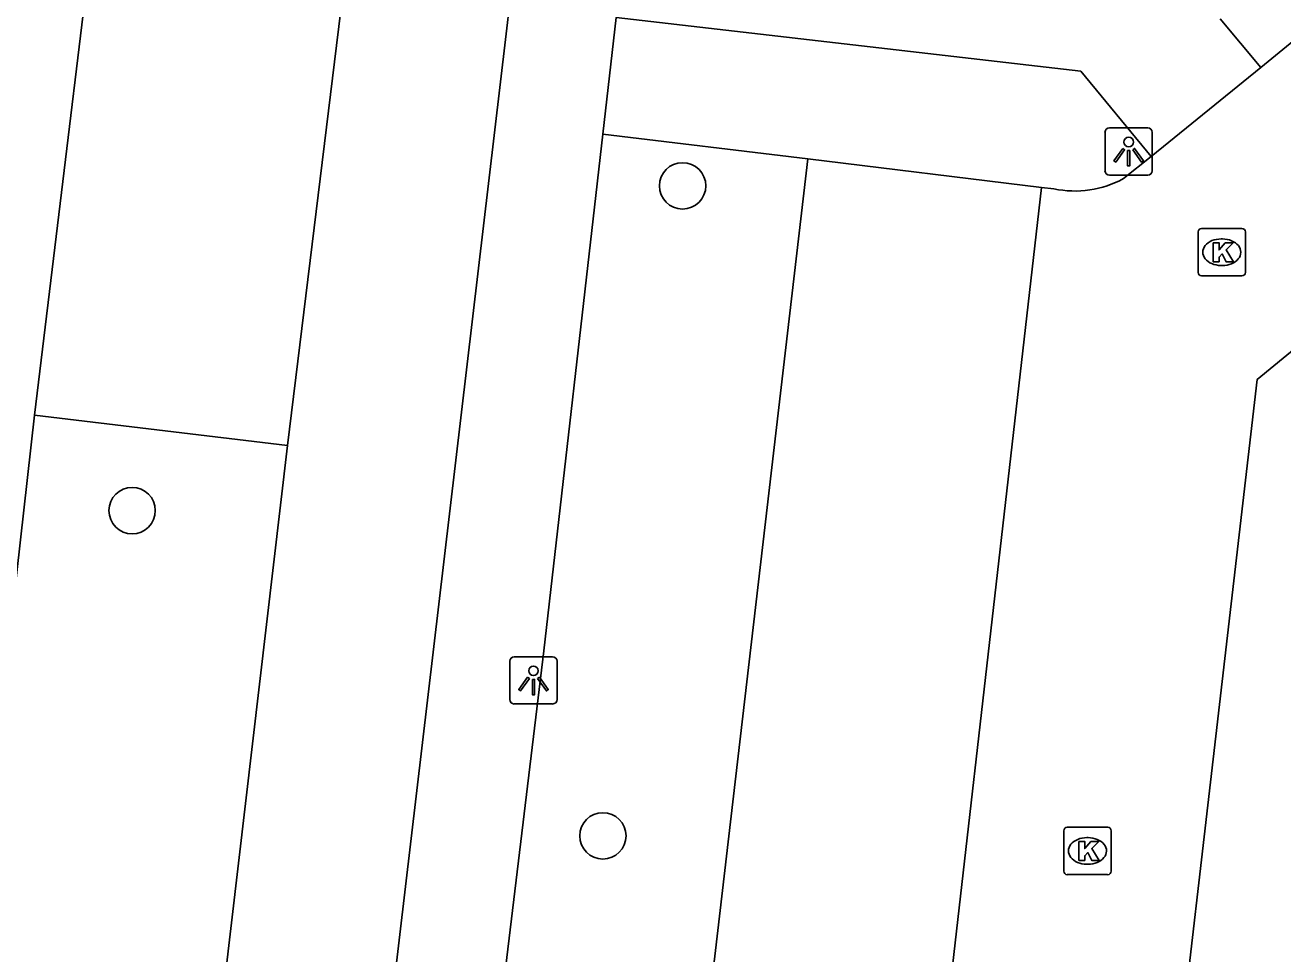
# Model space of a CAD drawing. Extents: x 161243 to 161752, y 384138 to 384885.
# Drawn here: x 161300.92 to 161327.44, y 384627.02 to 384646.58 of the extents above; entities that cross this region are included whole.
import ezdxf

# ---------------------------------------------------------------- set-up
doc = ezdxf.new("R2010")
doc.units = 0
for name, color, linetype in [('IMGEO_Berm_groen', 7, 'Continuous'), ('IMGEO_Boom', 7, 'Continuous'), ('IMGEO_Fietspad_gesloten', 7, 'Continuous'), ('IMGEO_Kolk', 7, 'Continuous'), ('IMGEO_Lichtpunt', 7, 'Continuous'), ('IMGEO_OVBaan_gesloten', 7, 'Continuous'), ('IMGEO_Parkeervlak_open', 7, 'Continuous'), ('IMGEO_Rijbaan_lokaal_open', 7, 'Continuous'), ('IMGEO_Voetpad_open', 7, 'Continuous')]:
    doc.layers.add(name, color=color, linetype=linetype)

msp = doc.modelspace()

# ---------------------------------------------------------------- linework, layer by layer
at = {"layer": 'IMGEO_Berm_groen'}
msp.add_lwpolyline([(161317.42, 384643.764), (161313.102, 384644.288)], dxfattribs=at)
at = {"layer": 'IMGEO_Boom'}
for centre in [(161314.782, 384643.197), (161303.174, 384636.355), (161313.101, 384629.502)]:
    msp.add_circle(centre, 0.489, dxfattribs=at)
at = {"layer": 'IMGEO_Fietspad_gesloten'}
for points in [[(161308.263, 384652.525), (161306.453, 384637.728)], [(161270.005, 384301.578), (161270.134, 384303.063), (161273.019, 384327.449), (161276.269, 384355.259), (161281.811, 384402.692), (161289.671, 384470.352), (161296.755, 384531.182), (161299.82, 384554.106), (161304.483, 384590.763), (161310.58, 384642.356), (161311.044, 384646.284), (161311.712, 384651.942), (161311.774, 384652.424)], [(161306.453, 384637.728), (161300.999, 384591.473), (161296.311, 384554.647), (161293.323, 384531.813), (161286.202, 384471.417), (161278.307, 384403.15), (161275.866, 384382.258), (161272.845, 384356.399), (161269.542, 384328.133), (161269.524, 384327.978)]]:
    msp.add_lwpolyline(points, dxfattribs=at)
at = {"layer": 'IMGEO_Kolk'}
for p, q in [((161325.65, 384641.374), (161325.65, 384642.226)), ((161325.725, 384642.3), (161326.577, 384642.3)), ((161326.651, 384642.226), (161326.651, 384641.374)), ((161326.138, 384642.08), (161326.163, 384642.08)), ((161326.161, 384641.52), (161326.136, 384641.52)), ((161326.577, 384641.3), (161325.725, 384641.3)), ((161322.818, 384628.759), (161322.818, 384629.611)), ((161322.893, 384629.685), (161323.745, 384629.685)), ((161323.306, 384629.465), (161323.331, 384629.465)), ((161323.819, 384629.611), (161323.819, 384628.759)), ((161323.745, 384628.685), (161322.893, 384628.685)), ((161323.329, 384628.905), (161323.304, 384628.905))]:
    msp.add_line(p, q, dxfattribs=at)
for points in [[(161325.65, 384641.374), (161325.65, 384642.226)], [(161325.725, 384642.3), (161326.577, 384642.3)], [(161326.651, 384642.226), (161326.651, 384641.374)], [(161325.971, 384642), (161326.094, 384642), (161326.094, 384641.849), (161326.224, 384642), (161326.388, 384642), (161326.242, 384641.849), (161326.395, 384641.6), (161326.243, 384641.6), (161326.158, 384641.764), (161326.094, 384641.697), (161326.094, 384641.6), (161325.971, 384641.6), (161325.971, 384642)], [(161326.577, 384641.3), (161325.725, 384641.3)], [(161322.818, 384628.759), (161322.818, 384629.611)], [(161322.893, 384629.685), (161323.745, 384629.685)], [(161323.819, 384629.611), (161323.819, 384628.759)], [(161323.139, 384629.385), (161323.262, 384629.385), (161323.262, 384629.234), (161323.392, 384629.385), (161323.556, 384629.385), (161323.41, 384629.234), (161323.563, 384628.985), (161323.411, 384628.985), (161323.326, 384629.149), (161323.262, 384629.082), (161323.262, 384628.985), (161323.139, 384628.985), (161323.139, 384629.385)], [(161323.745, 384628.685), (161322.893, 384628.685)]]:
    msp.add_lwpolyline(points, dxfattribs=at)
for centre, start, end in [((161325.727, 384642.224), 91.552, 178.448), ((161325.727, 384642.224), 91.552, 178.448), ((161326.575, 384642.224), 1.552, 88.448), ((161326.575, 384642.224), 1.552, 88.448), ((161325.727, 384641.376), 181.552, 268.448), ((161325.727, 384641.376), 181.552, 268.448), ((161326.575, 384641.376), 271.552, 358.448), ((161326.575, 384641.376), 271.552, 358.448), ((161322.895, 384629.609), 91.552, 178.448), ((161322.895, 384629.609), 91.552, 178.448), ((161323.743, 384629.609), 1.552, 88.448), ((161323.743, 384629.609), 1.552, 88.448), ((161322.895, 384628.761), 181.552, 268.448), ((161322.895, 384628.761), 181.552, 268.448), ((161323.743, 384628.761), 271.552, 358.448), ((161323.743, 384628.761), 271.552, 358.448)]:
    msp.add_arc(centre, 0.0765, start, end, dxfattribs=at)
for centre, major_axis, ratio, start_param, end_param in [((161326.137, 384641.8), (-0.387, 0.002), 0.722429, 4.712389, 7.853982), ((161326.162, 384641.8), (-0.39, 0.002), 0.717154, 1.570796, 4.712389), ((161323.305, 384629.185), (-0.387, 0.002), 0.722429, 4.712389, 7.853982), ((161323.33, 384629.185), (-0.39, 0.002), 0.717154, 1.570796, 4.712389)]:
    msp.add_ellipse(centre, major_axis=major_axis, ratio=ratio, start_param=start_param, end_param=end_param, dxfattribs=at)
at = {"layer": 'IMGEO_Lichtpunt'}
for p, q in [((161323.689, 384644.324), (161323.689, 384643.517)), ((161323.689, 384644.324), (161323.689, 384643.517)), ((161324.591, 384644.419), (161323.783, 384644.419)), ((161324.591, 384644.419), (161323.783, 384644.419)), ((161324.685, 384643.517), (161324.685, 384644.324)), ((161324.685, 384643.517), (161324.685, 384644.324)), ((161323.783, 384643.423), (161324.591, 384643.423)), ((161323.783, 384643.423), (161324.591, 384643.423)), ((161311.138, 384633.182), (161311.138, 384632.375)), ((161311.138, 384633.182), (161311.138, 384632.375)), ((161312.04, 384633.277), (161311.232, 384633.277)), ((161312.04, 384633.277), (161311.232, 384633.277)), ((161312.134, 384632.375), (161312.134, 384633.182)), ((161312.134, 384632.375), (161312.134, 384633.182)), ((161311.232, 384632.281), (161312.04, 384632.281)), ((161311.232, 384632.281), (161312.04, 384632.281))]:
    msp.add_line(p, q, dxfattribs=at)
for points in [[(161324.063, 384643.988), (161324.102, 384643.96), (161323.914, 384643.698), (161323.876, 384643.725), (161324.063, 384643.988)], [(161324.165, 384643.94), (161324.212, 384643.94), (161324.212, 384643.618), (161324.165, 384643.618), (161324.165, 384643.94)], [(161324.275, 384643.96), (161324.313, 384643.987), (161324.5, 384643.725), (161324.461, 384643.697), (161324.275, 384643.96)], [(161311.512, 384632.846), (161311.551, 384632.818), (161311.363, 384632.556), (161311.325, 384632.583), (161311.512, 384632.846)], [(161311.614, 384632.798), (161311.661, 384632.798), (161311.661, 384632.476), (161311.614, 384632.476), (161311.614, 384632.798)], [(161311.724, 384632.818), (161311.762, 384632.845), (161311.949, 384632.583), (161311.91, 384632.555), (161311.724, 384632.818)]]:
    msp.add_lwpolyline(points, dxfattribs=at)
for centre in [(161324.188, 384644.122), (161311.637, 384632.98)]:
    msp.add_circle(centre, 0.0994, dxfattribs=at)
for centre, start, end in [((161323.783, 384644.324), 90, 180), ((161323.783, 384644.324), 90, 180), ((161324.591, 384644.324), 0, 90), ((161324.591, 384644.324), 0, 90), ((161323.783, 384643.517), 180, 270), ((161323.783, 384643.517), 180, 270), ((161324.591, 384643.517), 270, 0), ((161324.591, 384643.517), 270, 360), ((161311.232, 384633.182), 90, 180), ((161311.232, 384633.182), 90, 180), ((161312.04, 384633.182), 0, 90), ((161312.04, 384633.182), 0, 90), ((161311.232, 384632.375), 180, 270), ((161311.232, 384632.375), 180, 270), ((161312.04, 384632.375), 270, 0), ((161312.04, 384632.375), 270, 360)]:
    msp.add_arc(centre, 0.0946, start, end, dxfattribs=at)
at = {"layer": 'IMGEO_OVBaan_gesloten'}
for points in [[(161301.117, 384638.364), (161302.766, 384651.987), (161302.856, 384653.145)], [(161264.916, 384328.431), (161267.197, 384347.869), (161269.457, 384367.164), (161271.789, 384387.356), (161274.112, 384407.478), (161276.721, 384430.069), (161279.185, 384451.364), (161281.583, 384471.698), (161283.768, 384490.025), (161286.341, 384511.851), (161288.472, 384530.133), (161288.707, 384532.15), (161290.848, 384550.464), (161293.255, 384570.775), (161295.634, 384591.049), (161297.994, 384611.38), (161300.355, 384631.67), (161301.117, 384638.364)]]:
    msp.add_lwpolyline(points, dxfattribs=at)
at = {"layer": 'IMGEO_Parkeervlak_open'}
for points in [[(161310.101, 384581.143), (161313.138, 384607.039), (161317.42, 384643.764)], [(161317.42, 384643.764), (161322.35, 384643.166)]]:
    msp.add_lwpolyline(points, dxfattribs=at)
at = {"layer": 'IMGEO_Rijbaan_lokaal_open'}
for points in [[(161326.973, 384645.69), (161327.905, 384646.452)], [(161326.973, 384645.69), (161324.661, 384643.818)], [(161324.082, 384643.35), (161324.661, 384643.818)], [(161322.35, 384643.166), (161319.519, 384618.4), (161318.274, 384607.977), (161317.018, 384597.356), (161314.949, 384579.775)], [(161322.35, 384643.166), (161322.611, 384643.134)], [(161331.082, 384642.543), (161326.899, 384639.121), (161324.303, 384616.759), (161323.425, 384609.052), (161321.313, 384590.613), (161319.366, 384573.967), (161313.194, 384569.245), (161309.149, 384533.964), (161307.548, 384520.344)]]:
    msp.add_lwpolyline(points, dxfattribs=at)
msp.add_arc((161323.053, 384645.241), 2.152, 258.1497, 298.5574, dxfattribs=at)
at = {"layer": 'IMGEO_Voetpad_open'}
for points in [[(161324.661, 384643.818), (161323.176, 384645.616), (161313.384, 384646.747), (161313.102, 384644.288)], [(161326.118, 384646.715), (161326.973, 384645.69)], [(161313.102, 384644.288), (161311.853, 384633.403), (161306.662, 384590.383), (161306.617, 384590.006), (161305.615, 384582.107)], [(161301.117, 384638.364), (161306.453, 384637.728)]]:
    msp.add_lwpolyline(points, dxfattribs=at)

doc.saveas('drawing.dxf')
